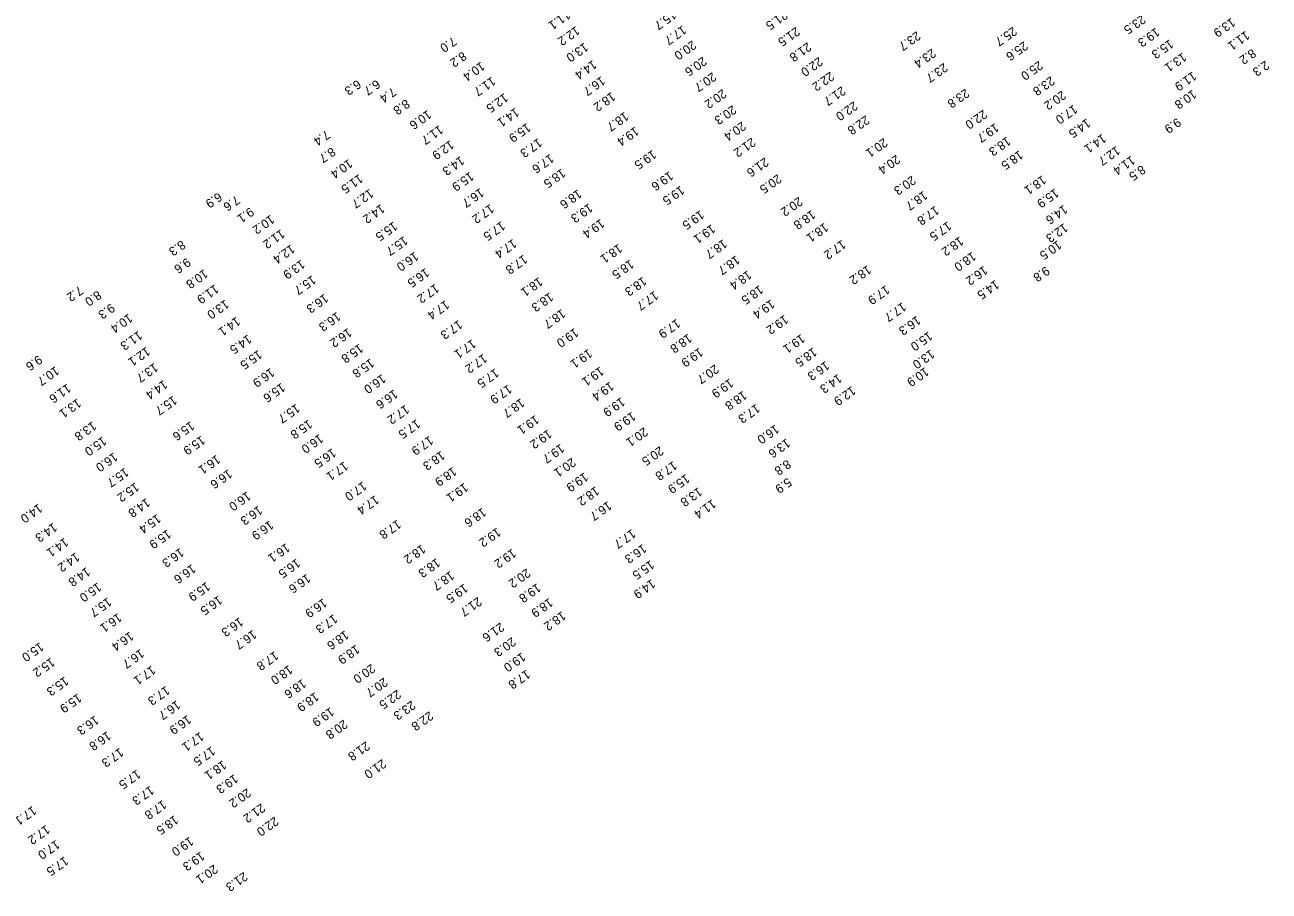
# Model space of a CAD drawing. Extents: x 1023796 to 1112670, y 656573 to 837340.
# Drawn here: x 1035801 to 1036500, y 779520 to 780006 of the extents above; entities that cross this region are included whole.
import ezdxf

# ---------------------------------------------------------------- set-up
doc = ezdxf.new("R2010")
doc.units = 0
doc.layers.add('V-TOPO-SOUN', color=7, linetype='Continuous')

msp = doc.modelspace()

# ---------------------------------------------------------------- texts
at = {"layer": 'V-TOPO-SOUN'}
for s, p in [('11.1 ', (1036105.2, 780014.76)), ('15.7 ', (1036164.73, 780014.81)), ('21.5 ', (1036227.36, 780014.72)), ('23.5 ', (1036428.64, 780012.32)), ('13.9 ', (1036479.03, 780010.63)), ('12.2 ', (1036110.48, 780005.91)), ('17.7 ', (1036170.43, 780006.32)), ('21.5 ', (1036234.21, 780005.47)), ('23.7 ', (1036302.11, 780003.08)), ('25.7 ', (1036356.25, 780005.64)), ('19.3 ', (1036436.49, 780005.12)), ('11.1 ', (1036487.05, 780003.29)), ('7.0', (1036041.2, 779999.98)), ('13.0 ', (1036115.23, 779996.71)), ('20.0 ', (1036175.94, 779997.87)), ('21.8 ', (1036240.7, 779996.83)), ('23.4 ', (1036310.69, 779993.33)), ('25.6 ', (1036362.42, 779997.43)), ('15.3 ', (1036444.28, 779998.51)), ('8.2', (1036046.81, 779991.68)), ('14.4 ', (1036120.04, 779986.89)), ('20.6 ', (1036181.87, 779988.78)), ('22.0 ', (1036247.08, 779988.59)), ('25.0 ', (1036370.8, 779986.43)), ('13.1 ', (1036451.59, 779991.06)), ('8.2', (1036490.61, 779993.26)), ('2.3', (1036498.04, 779986.54)), ('10.4 ', (1036057.13, 779985.97)), ('20.7 ', (1036187.23, 779980.01)), ('22.2 ', (1036253.48, 779980.33)), ('23.7 ', (1036317.38, 779985.24)), ('11.9 ', (1036457.23, 779980.48)), ('6.3', (1035987.52, 779975.85)), ('6.7', (1035998.29, 779975.92)), ('11.7 ', (1036063.19, 779977.58)), ('16.7 ', (1036124.77, 779977.81)), ('23.8 ', (1036377.5, 779977.78)), ('7.4', (1036007.32, 779971.62)), ('12.5 ', (1036070.22, 779968.24)), ('18.2 ', (1036130.52, 779968.91)), ('20.2 ', (1036192.98, 779970.54)), ('21.7 ', (1036259.94, 779972.18)), ('23.8 ', (1036329.5, 779970.81)), ('20.2 ', (1036383.8, 779969.74)), ('10.8 ', (1036457.21, 779970.28)), ('8.8', (1036014.88, 779964.88)), ('10.6 ', (1036027.09, 779958.82)), ('14.1 ', (1036076.41, 779960.14)), ('20.3 ', (1036198.51, 779961.52)), ('22.0 ', (1036266.73, 779963.7)), ('22.0 ', (1036339.51, 779958.99)), ('17.0 ', (1036390.31, 779961.82)), ('15.9 ', (1036082.94, 779951.53)), ('18.7 ', (1036137.94, 779957.81)), ('20.4 ', (1036203.87, 779952.34)), ('22.8 ', (1036273.39, 779955.79)), ('19.7 ', (1036346.1, 779951.45)), ('14.5 ', (1036397.62, 779954.05)), ('9.9', (1036448.49, 779954.45)), ('7.4', (1035970.12, 779947.53)), ('11.7 ', (1036033.74, 779950.32)), ('19.4 ', (1036143.75, 779949.47)), ('14.1 ', (1036406.42, 779945.45)), ('8.7', (1035973.14, 779937.94)), ('12.9 ', (1036039.79, 779941.85)), ('17.3 ', (1036089.32, 779943.01)), ('21.2 ', (1036209.34, 779943.3)), ('20.1 ', (1036283.56, 779943.06)), ('18.3 ', (1036352.79, 779943.89)), ('12.7 ', (1036414.26, 779938.6)), ('10.4 ', (1035982.75, 779931.26)), ('14.3 ', (1036045.61, 779932.9)), ('17.6 ', (1036095.97, 779934.14)), ('19.5 ', (1036153.54, 779936.41)), ('21.6 ', (1036216.67, 779932.12)), ('20.4 ', (1036290.6, 779933.66)), ('18.5 ', (1036359.7, 779936.17)), ('11.4 ', (1036422.69, 779933.18)), ('15.9 ', (1036050.91, 779924.1)), ('18.5 ', (1036102.45, 779925.92)), ('19.6 ', (1036163.06, 779924.38)), ('8.5', (1036428.5, 779927.89)), ('11.5 ', (1035988.62, 779922.84)), ('20.5 ', (1036223.94, 779922.76)), ('20.3 ', (1036299.39, 779921.93)), ('18.1 ', (1036372.72, 779922.12)), ('6.9', (1035909.38, 779912.55)), ('7.6', (1035919.38, 779910.83)), ('12.7 ', (1035994.54, 779914.54)), ('16.7 ', (1036056.63, 779914.98)), ('18.6 ', (1036111.61, 779914.26)), ('19.5 ', (1036169.36, 779916.3)), ('20.2 ', (1036235.78, 779910.01)), ('18.7 ', (1036305.96, 779913.39)), ('15.9 ', (1036379.82, 779914.72)), ('9.1', (1035927.28, 779904.17)), ('14.2 ', (1036000.87, 779905.96)), ('17.2 ', (1036062.3, 779905.95)), ('19.3 ', (1036117.81, 779906.38)), ('19.5 ', (1036180.44, 779902.55)), ('18.8 ', (1036243.01, 779902.65)), ('17.8 ', (1036312.5, 779904.99)), ('14.6 ', (1036384.74, 779905.52)), ('10.2 ', (1035938.84, 779899.93)), ('15.5 ', (1036007.96, 779896.11)), ('17.5 ', (1036068.56, 779896.29)), ('19.4 ', (1036124.4, 779897.66)), ('17.5 ', (1036319.46, 779896.23)), ('11.2 ', (1035944.7, 779891.81)), ('19.1 ', (1036186.72, 779894.64)), ('18.1 ', (1036250.2, 779895.43)), ('12.3 ', (1036384.9, 779895.22)), ('8.3', (1035888.77, 779885.65)), ('12.4 ', (1035950.36, 779883.36)), ('15.7 ', (1036013.82, 779887.96)), ('17.4 ', (1036075.07, 779886.37)), ('18.1 ', (1036134.38, 779883.62)), ('18.7 ', (1036193.32, 779886.22)), ('17.2 ', (1036260.05, 779885.85)), ('18.2 ', (1036326.24, 779887.74)), ('10.5 ', (1036381.33, 779885.61)), ('9.6', (1035891.73, 779875.85)), ('13.9 ', (1035956.01, 779874.7)), ('16.0 ', (1036019.85, 779879.17)), ('17.8 ', (1036081.07, 779877.5)), ('18.5 ', (1036140.9, 779874.79)), ('18.7 ', (1036200.46, 779877.14)), ('18.0 ', (1036333.28, 779879.17)), ('10.8 ', (1035901.46, 779869.39)), ('16.5 ', (1036025.92, 779870.02)), ('18.4 ', (1036207.13, 779868.69)), ('18.2 ', (1036274.37, 779871.65)), ('16.2 ', (1036339.8, 779871.3)), ('9.8', (1036374.64, 779871.06)), ('11.9 ', (1035907.54, 779860.85)), ('15.7 ', (1035962.21, 779865.94)), ('17.2 ', (1036031.42, 779861.19)), ('18.1 ', (1036089.69, 779864.89)), ('18.3 ', (1036148.11, 779865.21)), ('14.5 ', (1036346.23, 779863.35)), ('7.2', (1035831.29, 779860.01)), ('8.0', (1035841.54, 779857.43)), ('16.3 ', (1035969.14, 779855.59)), ('18.3 ', (1036095.66, 779856.33)), ('17.7 ', (1036154.68, 779857.2)), ('18.5 ', (1036213.65, 779860.44)), ('17.9 ', (1036284.7, 779860.38)), ('9.3', (1035849.06, 779850.19)), ('13.0 ', (1035913.28, 779852.3)), ('17.4 ', (1036037.17, 779851.97)), ('18.7 ', (1036102.47, 779847)), ('19.4 ', (1036220.08, 779852.39)), ('17.7 ', (1036294.01, 779850.79)), ('10.4 ', (1035859.06, 779844.44)), ('14.1 ', (1035919.63, 779842.69)), ('16.3 ', (1035976.07, 779845.38)), ('17.3 ', (1036044.54, 779840.87)), ('17.9 ', (1036167.07, 779841.48)), ('19.2 ', (1036227.72, 779843.7)), ('16.3 ', (1036302.15, 779843.21)), ('11.3 ', (1035864.55, 779834.77)), ('14.5 ', (1035926.02, 779832.65)), ('16.2 ', (1035982.37, 779836.34)), ('19.0 ', (1036109.78, 779836.35)), ('18.8 ', (1036173.59, 779833.16)), ('19.1 ', (1036237.12, 779832.97)), ('15.0 ', (1036308.8, 779834.38)), ('12.1 ', (1035868.97, 779825.79)), ('15.8 ', (1035988.74, 779827.52)), ('17.1 ', (1036052.16, 779830.06)), ('9.6', (1035808.29, 779821.09)), ('15.5 ', (1035931.9, 779824.02)), ('15.8 ', (1035994.96, 779819.23)), ('17.2 ', (1036058.42, 779821.85)), ('19.1 ', (1036117.54, 779824.61)), ('19.9 ', (1036179.84, 779825.29)), ('18.5 ', (1036243.83, 779825.41)), ('13.0 ', (1036309.95, 779824.3)), ('10.7 ', (1035817.84, 779814.89)), ('13.7 ', (1035873.42, 779816.71)), ('16.9 ', (1035938.9, 779813.93)), ('17.5 ', (1036065.05, 779813.63)), ('19.1 ', (1036124.04, 779814.62)), ('20.7 ', (1036188.71, 779815.9)), ('16.3 ', (1036250.84, 779817.76)), ('10.9 ', (1036306.72, 779814.35)), ('11.6 ', (1035824.48, 779805.07)), ('14.4 ', (1035878.77, 779807.14)), ('15.6 ', (1035944.86, 779805.49)), ('16.0 ', (1036001.43, 779810.4)), ('17.9 ', (1036072.36, 779804.62)), ('19.4 ', (1036129.7, 779806.21)), ('19.9 ', (1036196.89, 779807.95)), ('14.3 ', (1036257.88, 779810.57)), ('15.7 ', (1035884.08, 779798.3)), ('16.6 ', (1036008.19, 779801.8)), ('18.8 ', (1036204.45, 779801.08)), ('12.9 ', (1036265.62, 779803.7)), ('13.1 ', (1035830.19, 779796.69)), ('15.7 ', (1035953.18, 779793.79)), ('17.2 ', (1036014.67, 779793.21)), ('18.7 ', (1036079.49, 779796.88)), ('19.9 ', (1036135.91, 779797.43)), ('17.3 ', (1036211.83, 779793.73)), ('13.8 ', (1035838.74, 779783.88)), ('15.6 ', (1035893.87, 779783.95)), ('15.8 ', (1035960.12, 779784.9)), ('17.5 ', (1036020.86, 779785.1)), ('19.1 ', (1036087.65, 779787.47)), ('19.9 ', (1036141.97, 779789.34)), ('16.0 ', (1035966.33, 779776.81)), ('19.2 ', (1036094.85, 779779.42)), ('20.1 ', (1036148.84, 779780.59)), ('16.0 ', (1036222.57, 779782.11)), ('15.0 ', (1035844.48, 779775.42)), ('15.9 ', (1035899.87, 779775.87)), ('17.9 ', (1036028.15, 779775.76)), ('19.7 ', (1036101.84, 779771.29)), ('20.5 ', (1036157.64, 779769.94)), ('13.6 ', (1036228.83, 779774.28)), ('16.0 ', (1035850.71, 779766.48)), ('16.1 ', (1035908.43, 779765.09)), ('16.5 ', (1035973.51, 779768.78)), ('18.3 ', (1036034.65, 779767.3)), ('20.1 ', (1036108.25, 779763.48)), ('15.7 ', (1035856.94, 779757.86)), ('16.6 ', (1035915.08, 779756.96)), ('17.1 ', (1035980.29, 779761.41)), ('18.9 ', (1036041.32, 779758.32)), ('17.8 ', (1036165.22, 779761.62)), ('8.8', (1036229.18, 779762.39)), ('15.2 ', (1035862.74, 779749.54)), ('17.0 ', (1035990.72, 779750.12)), ('19.1 ', (1036047.78, 779749.36)), ('19.9 ', (1036115.21, 779755.23)), ('15.9 ', (1036172.28, 779754.26)), ('5.9', (1036229.58, 779752.27)), ('16.0 ', (1035925.59, 779744.53)), ('17.4 ', (1035997.63, 779742.39)), ('18.2 ', (1036121.48, 779747.39)), ('13.8 ', (1036179.37, 779746.91)), ('14.0 ', (1035808.39, 779737.71)), ('14.8 ', (1035868.96, 779740.79)), ('16.3 ', (1035932.06, 779736.54)), ('18.6 ', (1036057.92, 779735.42)), ('16.7 ', (1036128.45, 779739.07)), ('11.4 ', (1036187.1, 779740.14)), ('15.4 ', (1035875.04, 779731.81)), ('16.9 ', (1035938.34, 779728.21)), ('17.8 ', (1036010.08, 779728.67)), ('14.3 ', (1035816.69, 779726.94)), ('15.9 ', (1035880.79, 779723.19)), ('19.2 ', (1036066.12, 779724.2)), ('17.7 ', (1036141.93, 779723.38)), ('14.1 ', (1035823.03, 779718.58)), ('16.1 ', (1035947.54, 779715.48)), ('18.2 ', (1036023.82, 779714.74)), ('16.3 ', (1036148.08, 779715.02)), ('14.2 ', (1035829.31, 779710.25)), ('16.3 ', (1035888.01, 779712.78)), ('16.5 ', (1035953.4, 779706.78)), ('18.3 ', (1036032.06, 779707.04)), ('19.2 ', (1036074.74, 779712.38)), ('14.8 ', (1035835.31, 779702.02)), ('16.6 ', (1035894.63, 779703.65)), ('18.7 ', (1036039.93, 779699.82)), ('20.2 ', (1036082.76, 779701.27)), ('15.5 ', (1036152.39, 779705.92)), ('15.0 ', (1035841.6, 779693.37)), ('15.9 ', (1035902.74, 779693.73)), ('16.6 ', (1035959.18, 779698.26)), ('19.5 ', (1036047.64, 779692.74)), ('19.8 ', (1036088.65, 779692.95)), ('14.9 ', (1036153.01, 779695.25)), ('16.5 ', (1035909.54, 779686)), ('15.7 ', (1035847.31, 779684.99)), ('16.9 ', (1035968.39, 779684.47)), ('21.7 ', (1036055.4, 779685.22)), ('18.9 ', (1036095.42, 779684.68)), ('16.1 ', (1035853.06, 779676.21)), ('16.3 ', (1035921.37, 779673.83)), ('17.3 ', (1035974.32, 779675.56)), ('18.2 ', (1036102.64, 779677.23)), ('16.4 ', (1035859.66, 779665.79)), ('16.7 ', (1035928.82, 779666.73)), ('18.6 ', (1035980.67, 779666.44)), ('21.6 ', (1036068.06, 779670.91)), ('15.0 ', (1035809.15, 779659.81)), ('18.9 ', (1035986.77, 779658.39)), ('20.3 ', (1036074.57, 779662.64)), ('15.2 ', (1035815.38, 779651.16)), ('16.7 ', (1035865.66, 779656.04)), ('17.8 ', (1035941.12, 779654.82)), ('19.0 ', (1036080.05, 779654.07)), ('17.1 ', (1035871.98, 779646.69)), ('18.0 ', (1035949.07, 779646.96)), ('20.0 ', (1035995.47, 779647.67)), ('17.8 ', (1036082.63, 779644.4)), ('15.3 ', (1035823.09, 779640.54)), ('18.6 ', (1035956.67, 779639.18)), ('20.7 ', (1036002.5, 779639.95)), ('15.9 ', (1035830.49, 779631.02)), ('17.3 ', (1035879.98, 779635.29)), ('18.9 ', (1035963.8, 779631.7)), ('22.5 ', (1036010.01, 779633.13)), ('16.7 ', (1035885.99, 779627.18)), ('19.9 ', (1035972.42, 779623.29)), ('23.3 ', (1036018.12, 779627.02)), ('16.3 ', (1035840.13, 779618.66)), ('16.9 ', (1035892.11, 779618.91)), ('20.8 ', (1035979.97, 779616.32)), ('22.8 ', (1036028.14, 779621.01)), ('16.8 ', (1035846.96, 779609.82)), ('17.1 ', (1035899.19, 779609.39)), ('21.8 ', (1035992.49, 779604.1)), ('17.3 ', (1035854.02, 779600.47)), ('17.5 ', (1035905.58, 779601.27)), ('17.5 ', (1035863.68, 779588.23)), ('18.1 ', (1035911.88, 779593.45)), ('21.0 ', (1036001.64, 779594.14)), ('19.3 ', (1035918.41, 779585.69)), ('17.3 ', (1035871.19, 779579.21)), ('20.2 ', (1035925.65, 779577.75)), ('17.1 ', (1035805.04, 779567.85)), ('17.8 ', (1035878.16, 779571.12)), ('21.2 ', (1035933.62, 779569.29)), ('18.5 ', (1035884.8, 779562.63)), ('22.0 ', (1035941.18, 779561.8)), ('17.2 ', (1035812.59, 779557.13)), ('17.0 ', (1035818.17, 779548.74)), ('19.0 ', (1035893.34, 779550.58)), ('17.5 ', (1035823, 779539.53)), ('19.3 ', (1035899.63, 779542.26)), ('20.1 ', (1035907.01, 779534.92)), ('21.3 ', (1035923.8, 779530.74))]:
    msp.add_text(s, height=5, rotation=215, dxfattribs=at).set_placement(p)

doc.saveas('drawing.dxf')
